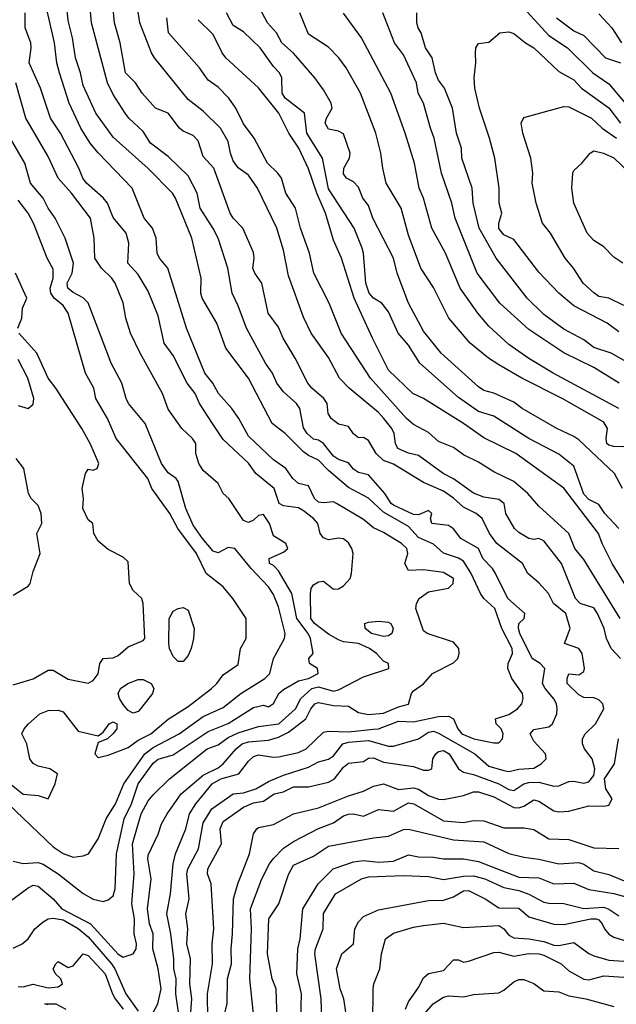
# Model space of a CAD drawing. Header units: metres. Extents: x -46681 to -43747, y -240911 to -237677.
# Tile 489 of 656: x -46545 to -46486, y -239416 to -239318. Entities that reach past the tile are written whole.
import ezdxf

# ---------------------------------------------------------------- set-up
doc = ezdxf.new("R2010")
doc.units = ezdxf.units.M
doc.layers.add('CONTOUR_INDEX', color=1, linetype='Continuous')
doc.layers.add('CONTOUR_INTER', color=3, linetype='Continuous')

msp = doc.modelspace()

# ---------------------------------------------------------------- linework, layer by layer
at = {"layer": 'CONTOUR_INDEX'}
for points, elevation in [([(-46546.747, -239406.02), (-46544.595, -239404.418), (-46544.095, -239404.143), (-46543.595, -239404.253), (-46542.095, -239405.512), (-46541.228, -239406.52), (-46538.348, -239408.02), (-46535.595, -239411.036), (-46535.095, -239411.338), (-46534.092, -239411.02), (-46533.807, -239410.52), (-46533.762, -239410.02), (-46534.002, -239409.02), (-46533.971, -239407.52), (-46534.235, -239406.02), (-46533.987, -239403.02), (-46534.152, -239400.02), (-46533.296, -239397.02), (-46532.595, -239395.731), (-46532.095, -239395.131), (-46530.455, -239393.52), (-46526.697, -239390.52), (-46525.595, -239390.118), (-46524.595, -239389.412), (-46523.595, -239388.934), (-46521.595, -239388.316), (-46519.556, -239388.02), (-46517.882, -239386.52), (-46517.359, -239385.52), (-46516.263, -239384.52), (-46515.595, -239384.341), (-46514.095, -239384.777), (-46513.595, -239384.652), (-46511.095, -239383.353), (-46508.566, -239382.52), (-46508.59, -239382.02), (-46509.095, -239381.759), (-46509.799, -239381.02), (-46510.496, -239380.52), (-46511.595, -239380.004), (-46513.095, -239379.856), (-46513.595, -239379.656), (-46514.595, -239379.073), (-46516, -239378.02), (-46516.347, -239377.52), (-46516.379, -239375.02), (-46516.307, -239374.52), (-46516.095, -239374.153), (-46515.595, -239373.838), (-46515.095, -239373.786), (-46514.095, -239374.582), (-46513.595, -239374.552), (-46513.095, -239374.253), (-46512.411, -239373.52), (-46512.279, -239373.02), (-46512.112, -239371.02), (-46512.262, -239370.52), (-46512.595, -239369.957), (-46513.095, -239369.544), (-46513.595, -239369.476), (-46514.595, -239369.661), (-46515.095, -239369.459), (-46515.436, -239369.02), (-46515.667, -239368.02), (-46516.097, -239367.52), (-46517.095, -239366.747), (-46517.595, -239366.456), (-46519.095, -239366.257), (-46519.501, -239366.02), (-46520.03, -239364.52), (-46521.851, -239363.02), (-46522.595, -239361.992), (-46525.095, -239359.63), (-46526.186, -239358.02), (-46527.47, -239356.02), (-46527.9, -239355.02), (-46528.699, -239354.02), (-46530.095, -239351.255), (-46531.002, -239350.02), (-46531.595, -239347.281), (-46532.595, -239344.809), (-46533.595, -239343.154), (-46534.641, -239342.02), (-46534.543, -239340.02), (-46534.788, -239339.02), (-46536.095, -239337.459), (-46536.655, -239336.02), (-46537.095, -239335.483), (-46538.744, -239334.02), (-46539.113, -239333.52), (-46539.507, -239332.52), (-46541.346, -239329.02), (-46542.355, -239327.52), (-46543.347, -239324.52), (-46544.476, -239322.02), (-46544.268, -239320.52), (-46544.317, -239320.02), (-46544.868, -239318.52), (-46544.883, -239317.02)], 90), ([(-46485.416, -239381.52), (-46486.373, -239380.52), (-46486.827, -239379.52), (-46487.048, -239378.52), (-46487.734, -239377.02), (-46488.095, -239376.443), (-46489.452, -239376.02), (-46489.932, -239375.52), (-46491.335, -239372.02), (-46493.095, -239369.747), (-46493.595, -239369.528), (-46494.095, -239369.619), (-46494.595, -239369.521), (-46495.595, -239368.916), (-46496.023, -239368.52), (-46496.883, -239367.02), (-46497.058, -239366.02), (-46497.595, -239365.617), (-46499.095, -239365.385), (-46500.095, -239364.991), (-46502.095, -239363.555), (-46503.127, -239363.02), (-46505.595, -239361.229), (-46506.595, -239361.009), (-46507.675, -239360.52), (-46507.91, -239360.02), (-46508.032, -239359.02), (-46508.275, -239358.52), (-46509.054, -239357.52), (-46509.595, -239356.945), (-46512.524, -239354.52), (-46513.476, -239353.52), (-46514.595, -239351.441), (-46516.331, -239349.02), (-46517.095, -239347.426), (-46518.595, -239343.268), (-46519.095, -239340.707), (-46519.748, -239338.52), (-46521.693, -239334.52), (-46522.595, -239333.225), (-46523.595, -239332.484), (-46524.095, -239331.78), (-46524.376, -239331.02), (-46524.595, -239329.855), (-46525.375, -239328.52), (-46527.095, -239326.828), (-46528.595, -239325.679), (-46531.974, -239321.52), (-46532.256, -239321.02), (-46533.441, -239318.02), (-46533.678, -239316.52)], 95), ([(-46485.095, -239360.373), (-46486.095, -239360.334), (-46486.595, -239360.203), (-46486.779, -239360.02), (-46486.875, -239359.52), (-46486.735, -239358.52), (-46487.095, -239357.905), (-46491.24, -239355.52), (-46495.272, -239353.52), (-46497.595, -239352.157), (-46498.621, -239351.52), (-46500.428, -239350.02), (-46502.559, -239347.52), (-46504.095, -239344.442), (-46505.383, -239342.52), (-46506.595, -239339.204), (-46507.323, -239336.52), (-46508.826, -239334.02), (-46509.171, -239332.52), (-46509.349, -239331.02), (-46509.866, -239329.02), (-46511.406, -239325.02), (-46512.811, -239322.52), (-46513.572, -239321.52), (-46514.595, -239320.455), (-46516.595, -239319.127), (-46517.444, -239317.02)], 100), ([(-46485.095, -239346.254), (-46486.595, -239345.529), (-46487.595, -239345.333), (-46488.095, -239344.985), (-46489.171, -239344.02), (-46490.117, -239342.52), (-46490.969, -239341.52), (-46492.416, -239339.02), (-46493.208, -239338.02), (-46493.868, -239336.02), (-46494.241, -239334.02), (-46494.184, -239333.02), (-46494.387, -239331.52), (-46495.183, -239329.02), (-46495.352, -239328.02), (-46495.095, -239327.452), (-46491.095, -239326.37), (-46490.595, -239326.394), (-46488.317, -239327.52), (-46487.252, -239328.52), (-46485.819, -239329.52)], 105), ([(-46545.595, -239356.243), (-46544.595, -239356.533), (-46544.095, -239356.095), (-46544.006, -239355.52), (-46544.61, -239353.52), (-46545.595, -239351.63)], 85), ([(-46546.095, -239375.197), (-46544.595, -239374.288), (-46544.379, -239374.02), (-46544.095, -239372.829), (-46543.399, -239371.02), (-46543.703, -239369.02), (-46543.211, -239368.02), (-46543.287, -239367.02), (-46543.595, -239366.24), (-46544.272, -239365.52), (-46544.549, -239365.02), (-46545.004, -239362.52), (-46545.784, -239361.52)], 85), ([(-46524.968, -239417.02), (-46524.703, -239416.02), (-46524.686, -239413.52), (-46524.263, -239412.02), (-46524.324, -239410.52), (-46524.168, -239409.02), (-46524.075, -239405.52), (-46523.629, -239404.02), (-46522.481, -239401.02), (-46522.095, -239399.03), (-46521.733, -239398.52), (-46521.595, -239398.388), (-46520.095, -239398.103), (-46518.095, -239397.02), (-46515.595, -239396.418), (-46512.595, -239395.231), (-46511.095, -239394.766), (-46510.095, -239394.255), (-46509.095, -239394.033), (-46507.595, -239394.578), (-46506.095, -239394.439), (-46505.595, -239394.573), (-46504.595, -239395.182), (-46503.595, -239395.564), (-46503.095, -239395.577), (-46501.095, -239395.198), (-46500.095, -239394.834), (-46499.595, -239394.828), (-46498.095, -239395.332), (-46496.095, -239396.395), (-46495.595, -239396.441), (-46495.095, -239396.261), (-46494.095, -239395.624), (-46493.595, -239395.751), (-46492.095, -239396.74), (-46491.595, -239396.831), (-46490.595, -239396.767), (-46488.595, -239396.221), (-46487.095, -239396.274), (-46486.595, -239396.162), (-46486.277, -239395.52), (-46486.899, -239394.52), (-46487.012, -239393.52), (-46486.032, -239392.02), (-46485.616, -239389.52)], 95), ([(-46512.841, -239417.02), (-46513.066, -239415.52), (-46513.415, -239414.52), (-46513.801, -239412.52), (-46513.273, -239411.02), (-46512.095, -239410.027), (-46511.97, -239408.52), (-46511.595, -239407.812), (-46511.095, -239407.283), (-46509.595, -239406.627), (-46504.595, -239405.698), (-46503.095, -239405.652), (-46502.095, -239405.316), (-46501.095, -239404.708), (-46500.595, -239404.668), (-46498.952, -239405.52), (-46497.595, -239406.43), (-46495.595, -239406.441), (-46494.595, -239407.297), (-46492.095, -239408.03), (-46491.095, -239408.085), (-46488.4, -239407.52), (-46487.861, -239407.52), (-46487.595, -239407.622), (-46487.259, -239408.02), (-46487.045, -239408.52), (-46486.595, -239409.048), (-46486.095, -239409.346), (-46484.595, -239409.819)], 100)]:
    msp.add_lwpolyline(points, dxfattribs=dict(at, elevation=elevation))
at = {"layer": 'CONTOUR_INTER'}
for points, elevation in [([(-46529.483, -239417.52), (-46529.83, -239415.02), (-46529.801, -239413.52), (-46530.038, -239412.52), (-46530.033, -239411.52), (-46530.326, -239409.02), (-46530.731, -239407.02), (-46530.366, -239405.02), (-46530.099, -239402.02), (-46529.858, -239401.02), (-46528.849, -239398.52), (-46528.458, -239397.02), (-46527.854, -239396.02), (-46526.212, -239394.02), (-46525.342, -239393.52), (-46523.553, -239393.02), (-46522.595, -239391.761), (-46522.095, -239391.295), (-46521.595, -239391.133), (-46520.095, -239391.373), (-46519.595, -239391.338), (-46517.595, -239390.897), (-46516.825, -239390.52), (-46515.095, -239388.851), (-46514.595, -239388.759), (-46512.595, -239388.819), (-46510.095, -239388.582), (-46509.595, -239388.52), (-46507.595, -239387.78), (-46506.095, -239387.833), (-46503.595, -239387.29), (-46502.595, -239387.284), (-46502.095, -239387.532), (-46501.676, -239388.52), (-46501.273, -239389.02), (-46500.078, -239389.52), (-46498.095, -239389.941), (-46497.595, -239389.935), (-46497.206, -239389.52), (-46497.163, -239389.02), (-46497.333, -239388.52), (-46497.833, -239388.02), (-46497.9, -239387.52), (-46496.595, -239387.087), (-46495.702, -239386.52), (-46495.281, -239386.02), (-46495.139, -239385.52), (-46495.229, -239385.02), (-46496.274, -239383.52), (-46496.689, -239382.52), (-46496.64, -239382.02), (-46496.215, -239381.02), (-46496.259, -239380.52), (-46497.288, -239378.52), (-46497.985, -239376.52), (-46499.074, -239375.52), (-46499.414, -239375.02), (-46500.328, -239373.02), (-46501.095, -239371.791), (-46501.595, -239371.484), (-46503.095, -239371.001), (-46504.095, -239370.079), (-46505.595, -239369.408), (-46506.595, -239368.337), (-46509.095, -239366.881), (-46510.595, -239365.493), (-46512.595, -239364.426), (-46514.595, -239362.726), (-46515.595, -239361.693), (-46516.595, -239361.241), (-46517.095, -239360.853), (-46518.929, -239359.02), (-46520.212, -239358.02), (-46522.595, -239353.515), (-46524.845, -239350.52), (-46525.758, -239348.02), (-46527.201, -239345.52), (-46527.346, -239345.02), (-46527.304, -239343.52), (-46528.229, -239339.52), (-46529.867, -239335.52), (-46530.171, -239335.02), (-46532.595, -239332.548), (-46536.095, -239329.415), (-46537.809, -239327.02), (-46539.095, -239324.261), (-46539.348, -239323.02), (-46539.845, -239321.52), (-46540.141, -239319.52), (-46540.595, -239317.768), (-46540.848, -239315.02)], 92), ([(-46526.633, -239417.52), (-46526.689, -239415.02), (-46526.172, -239412.02), (-46526.196, -239410.02), (-46526.057, -239408.52), (-46526.293, -239404.02), (-46526.657, -239403.02), (-46526.641, -239402.52), (-46525.275, -239400.02), (-46525.415, -239398.52), (-46525.095, -239397.805), (-46523.095, -239396.366), (-46522.095, -239395.928), (-46521.095, -239395.746), (-46520.002, -239395.02), (-46519.095, -239394.812), (-46518.095, -239394.32), (-46516.595, -239394.325), (-46514.595, -239393.853), (-46513.988, -239393.52), (-46513.095, -239392.349), (-46512.595, -239391.961), (-46511.095, -239391.802), (-46510.595, -239391.452), (-46510.095, -239391.444), (-46509.095, -239391.88), (-46506.095, -239392.311), (-46505.095, -239392.66), (-46504.595, -239392.668), (-46504.286, -239392.52), (-46504.177, -239391.52), (-46503.858, -239391.02), (-46503.595, -239390.791), (-46503.095, -239390.702), (-46502.545, -239391.02), (-46501.593, -239392.52), (-46501.095, -239392.859), (-46500.095, -239393.088), (-46497.595, -239394.038), (-46496.595, -239394.591), (-46496.095, -239394.689), (-46495.095, -239394.026), (-46494.595, -239393.882), (-46493.595, -239393.853), (-46492.095, -239394.254), (-46491.595, -239394.22), (-46490.595, -239393.8), (-46490.095, -239393.759), (-46489.095, -239393.97), (-46488.595, -239393.835), (-46488.095, -239393.197), (-46487.99, -239392.52), (-46488.271, -239391.52), (-46489.012, -239390.52), (-46489.209, -239390.02), (-46489.222, -239389.52), (-46488.968, -239389.02), (-46487.925, -239388.02), (-46487.081, -239386.52), (-46487.182, -239386.02), (-46487.595, -239385.635), (-46488.095, -239385.426), (-46489.095, -239385.403), (-46489.595, -239385.152), (-46490.764, -239384.02), (-46490.763, -239383.52), (-46490.595, -239383.042), (-46489.595, -239383.138), (-46489.095, -239382.792), (-46489.012, -239382.52), (-46489.242, -239381.02), (-46489.592, -239380.52), (-46491.013, -239380.02), (-46490.452, -239378.52), (-46490.886, -239377.02), (-46492.112, -239376.02), (-46492.626, -239375.02), (-46493.595, -239373.949), (-46494.673, -239373.02), (-46495.204, -239372.02), (-46497.79, -239370.02), (-46498.505, -239369.02), (-46499.233, -239367.52), (-46499.855, -239367.02), (-46501.095, -239366.404), (-46502.095, -239365.493), (-46503.095, -239364.798), (-46505.095, -239363.93), (-46508.095, -239362.111), (-46509.095, -239361.736), (-46509.845, -239361.02), (-46510.595, -239359.739), (-46511.095, -239359.427), (-46511.595, -239359.45), (-46512.095, -239359.075), (-46512.595, -239358.335), (-46513.595, -239358.084), (-46514.334, -239357.52), (-46514.631, -239357.02), (-46514.737, -239356.02), (-46515.05, -239355.52), (-46516.263, -239354.52), (-46516.651, -239354.02), (-46517.911, -239351.52), (-46519.13, -239349.52), (-46519.595, -239348.406), (-46520.607, -239347.02), (-46521.245, -239344.02), (-46521.96, -239343.02), (-46522.139, -239342.52), (-46522.008, -239341.52), (-46522.095, -239340.942), (-46523.135, -239338.52), (-46524.095, -239337.526), (-46524.421, -239337.02), (-46526.04, -239332.52), (-46527.095, -239331.37), (-46527.595, -239329.786), (-46528.095, -239329.274), (-46529.095, -239328.848), (-46529.485, -239328.52), (-46530.595, -239327.02), (-46531.88, -239326.52), (-46533.182, -239325.02), (-46533.85, -239324.02), (-46534.878, -239323.02), (-46535.392, -239320.02), (-46535.952, -239318.02), (-46536.308, -239314.52)], 94), ([(-46532.095, -239416.886), (-46531.648, -239416.02), (-46531.303, -239414.52), (-46531.61, -239412.52), (-46532.117, -239410.52), (-46532.085, -239409.02), (-46532.476, -239408.02), (-46532.654, -239406.52), (-46532.296, -239403.52), (-46532.638, -239401.52), (-46532.595, -239401.165), (-46531.595, -239399.071), (-46531.255, -239398.02), (-46530.709, -239397.02), (-46529.293, -239395.02), (-46527.095, -239393.146), (-46525.595, -239392.445), (-46525.095, -239392.041), (-46523.813, -239390.52), (-46523.199, -239390.02), (-46522.595, -239389.844), (-46520.595, -239389.672), (-46519.595, -239389.374), (-46518.595, -239388.871), (-46516.841, -239387.52), (-46516.361, -239386.52), (-46515.962, -239386.02), (-46515.595, -239385.899), (-46514.095, -239386.194), (-46512.595, -239386.279), (-46511.595, -239386.9), (-46510.595, -239387.117), (-46509.095, -239386.979), (-46507.595, -239386.339), (-46506.595, -239386.064), (-46506.296, -239385.02), (-46506.095, -239384.733), (-46505.095, -239384.026), (-46504.21, -239383.02), (-46502.095, -239381.943), (-46501.676, -239381.52), (-46501.546, -239381.02), (-46501.568, -239380.52), (-46502.095, -239379.876), (-46504.726, -239379.02), (-46505.095, -239378.728), (-46505.872, -239376.52), (-46505.817, -239376.02), (-46505.523, -239375.52), (-46504.595, -239374.832), (-46502.595, -239374.475), (-46502.139, -239374.02), (-46502.124, -239373.52), (-46503.095, -239372.928), (-46505.095, -239372.666), (-46506.595, -239372.704), (-46506.952, -239372.02), (-46506.678, -239371.02), (-46506.754, -239370.52), (-46507.29, -239370.02), (-46509.095, -239368.907), (-46510.095, -239368.471), (-46511.095, -239367.62), (-46513.782, -239366.02), (-46514.095, -239365.866), (-46515.095, -239365.964), (-46515.595, -239365.884), (-46515.991, -239365.52), (-46516.595, -239364.269), (-46517.595, -239364.033), (-46518.141, -239363.52), (-46518.835, -239362.52), (-46520.095, -239361.651), (-46522.595, -239359.297), (-46523.532, -239357.52), (-46524.229, -239356.52), (-46525.568, -239355.02), (-46526.128, -239354.02), (-46526.95, -239353.02), (-46528.77, -239348.52), (-46530.621, -239342.52), (-46531.455, -239341.52), (-46531.702, -239341.02), (-46531.803, -239339.52), (-46532.16, -239338.52), (-46533.012, -239337.52), (-46534.205, -239334.52), (-46537.595, -239330.987), (-46538.382, -239330.02), (-46539.338, -239328.52), (-46540.493, -239326.02), (-46541.455, -239323.02), (-46541.705, -239322.02), (-46541.951, -239320.02), (-46542.752, -239316.52)], 91), ([(-46528.5, -239419.02), (-46528.228, -239415.52), (-46528.444, -239414.02), (-46528.355, -239411.52), (-46528.735, -239410.02), (-46528.643, -239408.52), (-46528.852, -239407.02), (-46528.497, -239405.52), (-46528.753, -239403.02), (-46528.638, -239402.52), (-46527.559, -239400.52), (-46527.095, -239397.918), (-46526.249, -239396.52), (-46524.097, -239395.02), (-46523.095, -239394.913), (-46521.838, -239394.52), (-46520.595, -239393.803), (-46519.095, -239393.178), (-46516.595, -239392.368), (-46515.595, -239391.817), (-46514.595, -239391.561), (-46514.095, -239391.24), (-46513.166, -239390.02), (-46512.595, -239389.852), (-46510.595, -239389.713), (-46508.595, -239390.25), (-46508.095, -239390.277), (-46505.595, -239389.542), (-46504.595, -239388.856), (-46504.095, -239388.779), (-46503.595, -239388.958), (-46499.967, -239391.02), (-46498.595, -239392.255), (-46497.095, -239392.691), (-46496.595, -239392.793), (-46495.595, -239392.566), (-46494.095, -239392.449), (-46493.344, -239392.02), (-46492.87, -239391.52), (-46492.932, -239391.02), (-46494.095, -239389.752), (-46494.447, -239389.02), (-46494.095, -239388.599), (-46492.595, -239388.323), (-46492.235, -239388.02), (-46491.802, -239387.02), (-46491.74, -239386.52), (-46491.819, -239386.02), (-46492.095, -239385.53), (-46492.963, -239384.52), (-46493.215, -239384.02), (-46492.989, -239382.52), (-46493.44, -239382.02), (-46494.259, -239381.52), (-46495.495, -239379.02), (-46495.631, -239378.52), (-46495.584, -239378.02), (-46495.036, -239377.52), (-46494.985, -239377.02), (-46496.697, -239375.52), (-46497.899, -239373.02), (-46498.22, -239372.52), (-46499.194, -239371.52), (-46499.614, -239370.52), (-46501.376, -239369.52), (-46502.095, -239368.553), (-46502.595, -239368.21), (-46504.269, -239368.02), (-46504.397, -239367.52), (-46504.27, -239367.02), (-46504.595, -239366.724), (-46505.595, -239367.161), (-46506.095, -239367.11), (-46508.095, -239366.195), (-46508.346, -239366.02), (-46508.964, -239365.02), (-46510.595, -239363.168), (-46511.595, -239362.921), (-46512.095, -239362.58), (-46512.595, -239361.955), (-46513.595, -239361.639), (-46514.095, -239361.302), (-46515.095, -239360.033), (-46515.595, -239359.694), (-46516.095, -239359.597), (-46516.733, -239359.02), (-46517.095, -239358.464), (-46517.44, -239356.52), (-46517.776, -239356.02), (-46519.095, -239354.881), (-46519.761, -239354.02), (-46520.168, -239353.02), (-46520.885, -239352.02), (-46522.791, -239348.52), (-46523.595, -239346.275), (-46524.198, -239345.02), (-46524.651, -239342.52), (-46525.611, -239339.52), (-46526.095, -239338.543), (-46527.413, -239336.52), (-46527.711, -239335.02), (-46528.595, -239333.284), (-46530.595, -239331.366), (-46532.366, -239330.02), (-46533.095, -239328.878), (-46534.535, -239327.52), (-46534.904, -239327.02), (-46536.095, -239325.155), (-46536.655, -239324.02), (-46538.267, -239318.02), (-46538.401, -239316.52)], 93), ([(-46485.613, -239368.52), (-46486.987, -239367.02), (-46487.595, -239366.114), (-46488.595, -239365.633), (-46489.095, -239365.092), (-46490.095, -239362.295), (-46491.595, -239361.096), (-46494.595, -239359.535), (-46498.095, -239357.305), (-46499.595, -239356.846), (-46501.595, -239355.432), (-46505.458, -239352.02), (-46506.595, -239350.204), (-46507.618, -239349.02), (-46508.595, -239346.879), (-46509.253, -239346.02), (-46510.095, -239345.501), (-46510.518, -239345.02), (-46510.876, -239344.02), (-46511.079, -239341.02), (-46511.217, -239340.52), (-46512.013, -239338.52), (-46514.595, -239334.598), (-46515.201, -239331.52), (-46516.756, -239329.02), (-46516.974, -239327.02), (-46518.91, -239325.52), (-46519.214, -239325.02), (-46519.247, -239323.52), (-46519.481, -239323.02), (-46520.095, -239322.375), (-46521.424, -239320.52), (-46523.095, -239318.92), (-46524.095, -239318.262), (-46524.775, -239317.02)], 98), ([(-46485.222, -239364.52), (-46486.014, -239363.02), (-46489.595, -239359.654), (-46490.095, -239359.33), (-46491.786, -239358.52), (-46495.241, -239356.52), (-46496.095, -239355.902), (-46498.095, -239355.014), (-46499.095, -239354.737), (-46499.595, -239354.383), (-46503.336, -239351.02), (-46505.095, -239348.811), (-46506.614, -239346.02), (-46507.737, -239343.02), (-46508.088, -239341.52), (-46510.16, -239337.52), (-46510.595, -239336.252), (-46511.152, -239335.52), (-46511.595, -239334.427), (-46512.095, -239333.881), (-46512.796, -239333.52), (-46513.095, -239333.078), (-46513.064, -239332.52), (-46512.498, -239331.52), (-46512.428, -239331.02), (-46513.095, -239329.09), (-46513.595, -239328.821), (-46514.595, -239328.616), (-46514.924, -239328.02), (-46514.799, -239327.52), (-46514.233, -239326.52), (-46514.337, -239326.02), (-46515.095, -239324.689), (-46515.944, -239323.52), (-46518.095, -239321.049), (-46519.236, -239320.02), (-46519.786, -239319.02), (-46520.671, -239318.02), (-46521.481, -239316.52)], 99), ([(-46485.603, -239356.52), (-46492.157, -239353.02), (-46494.595, -239351.554), (-46496.595, -239350.13), (-46498.595, -239348.324), (-46499.688, -239347.02), (-46501.454, -239344.52), (-46502.92, -239341.02), (-46504.263, -239338.52), (-46505.098, -239335.52), (-46505.546, -239334.52), (-46506.016, -239332.02), (-46506.92, -239329.02), (-46508.363, -239325.02), (-46511.292, -239319.52), (-46513.095, -239317.061)], 101), ([(-46485.554, -239354.02), (-46488.095, -239352.451), (-46491.095, -239350.969), (-46494.595, -239348.628), (-46497.482, -239346.02), (-46499.743, -239343.02), (-46501.943, -239337.52), (-46502.266, -239336.02), (-46503.303, -239333.02), (-46504.028, -239329.52), (-46504.417, -239328.52), (-46505.095, -239326.02), (-46505.626, -239325.02), (-46505.798, -239324.02), (-46507.095, -239321.218), (-46508.004, -239320.02), (-46509.149, -239317.02)], 102), ([(-46482.595, -239353.123), (-46486.375, -239351.02), (-46488.095, -239350.458), (-46489.095, -239349.677), (-46491.095, -239348.6), (-46493.095, -239347.161), (-46494.746, -239345.52), (-46497.838, -239341.52), (-46499.539, -239338.52), (-46500.153, -239336.02), (-46500.249, -239334.52), (-46501.26, -239331.52), (-46501.304, -239330.52), (-46501.821, -239329.02), (-46502.222, -239326.52), (-46502.993, -239324.52), (-46503.595, -239323.725), (-46503.908, -239323.02), (-46504.239, -239321.52), (-46504.891, -239320.52), (-46505.322, -239319.02), (-46505.64, -239318.52), (-46505.776, -239318.02), (-46505.779, -239317.02)], 103), ([(-46495.129, -239316.52), (-46492.595, -239319.265), (-46490.708, -239320.52), (-46488.207, -239323.02), (-46486.595, -239324.092), (-46484.951, -239326.02)], 103), ([(-46487.595, -239317.115), (-46486.31, -239318.52), (-46485.333, -239320.02)], 101), ([(-46485.462, -239377.52), (-46489.095, -239371.628), (-46489.985, -239370.52), (-46490.595, -239369.024), (-46493.595, -239366.307), (-46494.701, -239365.02), (-46496.095, -239363.839), (-46498.095, -239362.86), (-46499.595, -239361.909), (-46501.095, -239361.16), (-46502.095, -239360.423), (-46503.595, -239359.844), (-46504.595, -239358.929), (-46506.095, -239358.138), (-46506.788, -239357.52), (-46510.398, -239353.52), (-46513.33, -239349.02), (-46514.521, -239346.02), (-46516.052, -239343.02), (-46516.489, -239341.02), (-46517.402, -239338.52), (-46517.887, -239336.52), (-46518.867, -239335.02), (-46519.295, -239333.52), (-46519.641, -239333.02), (-46520.674, -239332.02), (-46522.009, -239329.52), (-46523.095, -239328.099), (-46523.855, -239326.52), (-46524.542, -239325.52), (-46525.595, -239324.438), (-46526.595, -239323.723), (-46527.469, -239322.52), (-46530.564, -239319.02), (-46530.722, -239317.52)], 96), ([(-46485.04, -239374.02), (-46486.258, -239372.02), (-46487.267, -239370.02), (-46487.633, -239369.02), (-46491.095, -239364.507), (-46495.882, -239361.02), (-46499.095, -239359.461), (-46501.095, -239358.043), (-46505.095, -239355.535), (-46506.172, -239355.02), (-46508.595, -239352.703), (-46510.207, -239349.52), (-46512.03, -239345.52), (-46513.285, -239341.52), (-46514.095, -239339.708), (-46514.875, -239337.02), (-46515.743, -239335.02), (-46516.595, -239332.599), (-46517.563, -239330.52), (-46518.54, -239329.02), (-46519.551, -239327.02), (-46521.595, -239324.496), (-46524.838, -239321.52), (-46525.221, -239321.02), (-46526.095, -239319.191), (-46527.595, -239317.695)], 97), ([(-46491.838, -239317.52), (-46490.095, -239318.805), (-46489.095, -239319.26), (-46486.934, -239321.52), (-46485.433, -239322.02)], 102), ([(-46485.595, -239348.876), (-46486.759, -239348.02), (-46490.095, -239346.29), (-46491.583, -239345.02), (-46493.595, -239342.901), (-46496.095, -239339.642), (-46497.095, -239339.203), (-46497.595, -239338.565), (-46497.592, -239338.02), (-46497.289, -239337.02), (-46497.554, -239336.02), (-46497.534, -239334.52), (-46497.989, -239331.52), (-46498.505, -239329.52), (-46499.513, -239326.52), (-46499.972, -239324.52), (-46500.039, -239323.52), (-46499.883, -239322.02), (-46499.925, -239321.02), (-46499.863, -239320.52), (-46499.595, -239320.068), (-46498.595, -239319.939), (-46497.484, -239319.02), (-46496.595, -239318.894), (-46496.095, -239319.074), (-46494.924, -239320.02), (-46494.095, -239320.505), (-46491.595, -239322.871), (-46490.095, -239323.698), (-46489.333, -239324.52), (-46486.595, -239326.488), (-46485.418, -239328.02)], 104), ([(-46546.095, -239401.75), (-46545.095, -239401.996), (-46543.595, -239401.88), (-46543.095, -239402.051), (-46541.596, -239403.02), (-46539.095, -239404.992), (-46538.095, -239405.554), (-46537.095, -239405.779), (-46536.595, -239405.629), (-46536.095, -239405.215), (-46535.897, -239404.52), (-46535.759, -239401.02), (-46535.005, -239397.52), (-46534.273, -239396.02), (-46533.595, -239394.022), (-46532.095, -239391.953), (-46531.595, -239391.561), (-46530.095, -239391.124), (-46526.595, -239388.814), (-46524.595, -239388.011), (-46522.095, -239386.416), (-46521.095, -239386.163), (-46520.595, -239386.325), (-46520.095, -239386.015), (-46519.543, -239385.02), (-46519.095, -239384.605), (-46517.595, -239383.745), (-46516.587, -239383.52), (-46515.606, -239383.02), (-46515.694, -239382.52), (-46516.479, -239382.02), (-46516.553, -239381.52), (-46516.106, -239381.02), (-46516.402, -239379.52), (-46516.634, -239379.02), (-46517.737, -239377.52), (-46518.237, -239375.02), (-46519.595, -239372.764), (-46520.095, -239372.22), (-46520.486, -239372.02), (-46520.517, -239371.52), (-46519.095, -239370.87), (-46518.643, -239370.52), (-46518.864, -239370.02), (-46520.095, -239369.24), (-46520.485, -239368.02), (-46521.095, -239367.132), (-46521.595, -239367.239), (-46522.095, -239367.693), (-46522.595, -239367.929), (-46523.095, -239367.711), (-46524.558, -239365.52), (-46525.099, -239365.02), (-46525.608, -239364.02), (-46527.095, -239362.727), (-46527.539, -239362.02), (-46527.833, -239361.02), (-46527.854, -239360.02), (-46528.16, -239359.52), (-46529.227, -239358.52), (-46530.595, -239356.607), (-46531.16, -239355.02), (-46533.405, -239351.02), (-46534.359, -239349.02), (-46534.821, -239347.52), (-46535.095, -239345.972), (-46535.885, -239344.02), (-46536.218, -239343.52), (-46537.258, -239342.52), (-46537.912, -239341.52), (-46537.978, -239339.52), (-46538.356, -239337.52), (-46540.264, -239335.02), (-46541.594, -239333.52), (-46542.595, -239331.368), (-46544.825, -239327.52), (-46545.813, -239324.02)], 89), ([(-46546.595, -239396.009), (-46542.095, -239400.331), (-46541.095, -239400.998), (-46540.095, -239401.343), (-46539.095, -239401.227), (-46538.542, -239401.02), (-46537.595, -239399.535), (-46536.801, -239397.52), (-46535.868, -239396.02), (-46535.027, -239394.02), (-46532.934, -239391.02), (-46532.095, -239390.389), (-46529.49, -239389.02), (-46527.095, -239387.312), (-46525.095, -239386.404), (-46523.356, -239385.02), (-46520.94, -239383.52), (-46520.455, -239383.02), (-46520.082, -239381.52), (-46518.989, -239379.52), (-46518.909, -239379.02), (-46519.595, -239376.354), (-46520.095, -239375.104), (-46520.595, -239374.333), (-46522.301, -239372.52), (-46523.93, -239370.52), (-46524.595, -239370.427), (-46525.595, -239370.942), (-46526.095, -239370.775), (-46527.17, -239369.52), (-46528.095, -239368.184), (-46528.822, -239366.52), (-46529.595, -239363.838), (-46529.806, -239363.52), (-46530.595, -239362.949), (-46531.281, -239362.02), (-46532.903, -239358.02), (-46534.547, -239356.02), (-46534.806, -239355.52), (-46535.243, -239354.02), (-46536.29, -239352.02), (-46538.595, -239345.978), (-46539.095, -239345.469), (-46540.095, -239344.956), (-46540.62, -239344.52), (-46540.676, -239344.02), (-46540.18, -239343.02), (-46540.054, -239342.02), (-46540.873, -239339.52), (-46541.88, -239337.52), (-46542.583, -239336.52), (-46543.094, -239335.52), (-46544.365, -239334.02), (-46544.913, -239332.02), (-46546.931, -239328.52)], 88), ([(-46485.197, -239342.02), (-46486.095, -239341.412), (-46487.095, -239340.394), (-46488.095, -239339.746), (-46488.753, -239339.02), (-46490.095, -239336.019), (-46490.289, -239334.52), (-46490.201, -239333.02), (-46490.095, -239332.768), (-46489.293, -239332.02), (-46488.476, -239331.02), (-46488.095, -239330.807), (-46487.128, -239331.02), (-46486.095, -239331.504), (-46484.595, -239332.932)], 106), ([(-46547.595, -239393.071), (-46545.095, -239395.065), (-46543.595, -239395.192), (-46542.595, -239395.513), (-46541.881, -239394.02), (-46541.669, -239393.02), (-46542.412, -239392.52), (-46543.595, -239392.272), (-46544.095, -239391.984), (-46544.414, -239391.52), (-46544.701, -239390.02), (-46545.228, -239389.02), (-46544.986, -239388.52), (-46544.535, -239388.02), (-46543.403, -239387.02), (-46542.595, -239386.687), (-46541.595, -239386.666), (-46541.095, -239386.84), (-46539.595, -239388.779), (-46537.595, -239389.242), (-46537.095, -239388.877), (-46536.504, -239388.02), (-46536.095, -239387.826), (-46535.719, -239388.02), (-46535.739, -239388.52), (-46536.095, -239389.008), (-46536.672, -239389.52), (-46537.595, -239389.911), (-46537.918, -239391.02), (-46537.595, -239391.391), (-46536.595, -239391.153), (-46534.595, -239390.409), (-46533.595, -239389.68), (-46532.335, -239389.02), (-46530.595, -239387.556), (-46528.595, -239386.298), (-46526.28, -239384.52), (-46525.736, -239384.02), (-46525.095, -239383.128), (-46523.595, -239382.122), (-46523.363, -239380.52), (-46522.823, -239379.52), (-46522.821, -239377.52), (-46524.148, -239375.52), (-46525.095, -239374.337), (-46526.797, -239373.02), (-46527.76, -239371.02), (-46529.652, -239368.52), (-46530.444, -239367.02), (-46532.234, -239364.52), (-46532.64, -239363.52), (-46535.798, -239359.52), (-46536.661, -239357.52), (-46537.832, -239355.52), (-46538.035, -239354.52), (-46538.87, -239353.02), (-46540.573, -239347.02), (-46541.095, -239346.26), (-46541.997, -239345.52), (-46542.308, -239345.02), (-46542.378, -239344.52), (-46542.074, -239343.52), (-46542.095, -239342.633), (-46542.674, -239341.52), (-46544.038, -239338.02), (-46544.595, -239337.011), (-46545.595, -239335.725)], 87), ([(-46545.629, -239348.52), (-46545.221, -239347.52), (-46545.147, -239346.52), (-46544.703, -239345.52), (-46545.855, -239343.02)], 86), ([(-46546.095, -239384.137), (-46544.095, -239383.541), (-46542.595, -239382.662), (-46542.095, -239382.665), (-46540.595, -239383.563), (-46538.595, -239383.984), (-46538.095, -239383.721), (-46537.595, -239383.031), (-46537.415, -239382.02), (-46537.095, -239381.523), (-46536.095, -239381.451), (-46535.595, -239381.192), (-46534.595, -239380.358), (-46533.095, -239379.695), (-46532.94, -239379.52), (-46533.091, -239376.02), (-46533.227, -239375.52), (-46534.095, -239374.715), (-46534.467, -239374.02), (-46534.595, -239371.843), (-46535.095, -239371.381), (-46536.595, -239370.622), (-46537.595, -239369.79), (-46538.021, -239369.02), (-46538.132, -239368.02), (-46538.595, -239367.64), (-46539.123, -239366.52), (-46539.054, -239365.52), (-46539.183, -239364.52), (-46538.851, -239363.02), (-46538.595, -239362.592), (-46538.095, -239362.703), (-46537.679, -239362.52), (-46537.531, -239362.02), (-46538.404, -239360.02), (-46539.215, -239358.52), (-46541.807, -239354.52), (-46542.595, -239353.508), (-46543.723, -239351.02), (-46545.521, -239349.02)], 86), ([(-46529.617, -239376.52), (-46529.095, -239376.428), (-46528.595, -239376.696), (-46528.013, -239378.52), (-46528.068, -239379.52), (-46528.304, -239380.52), (-46528.595, -239381.223), (-46529.095, -239381.803), (-46529.595, -239381.811), (-46530.095, -239381.309), (-46530.472, -239380.52), (-46530.522, -239380.02), (-46530.495, -239377.52), (-46530.095, -239376.796), (-46529.617, -239376.52)], 87), ([(-46510.963, -239378.02), (-46510.595, -239377.873), (-46509.595, -239377.779), (-46508.595, -239377.877), (-46508.364, -239378.02), (-46508.129, -239378.52), (-46508.254, -239379.02), (-46508.595, -239379.229), (-46509.095, -239379.298), (-46510.293, -239379.02), (-46510.921, -239378.52), (-46510.963, -239378.02)], 91), ([(-46534.619, -239384.02), (-46533.595, -239383.601), (-46533.095, -239383.598), (-46532.308, -239384.02), (-46532.034, -239384.52), (-46532.171, -239385.02), (-46533.358, -239386.52), (-46533.595, -239386.791), (-46534.095, -239386.971), (-46534.595, -239386.704), (-46535.095, -239386.111), (-46535.474, -239385.52), (-46535.587, -239385.02), (-46535.356, -239384.52), (-46534.619, -239384.02)], 87), ([(-46522.093, -239417.02), (-46522.451, -239413.52), (-46522.292, -239408.52), (-46522.387, -239406.52), (-46521.236, -239403.52), (-46520.486, -239402.02), (-46520.104, -239401.52), (-46519.095, -239400.439), (-46518.095, -239399.778), (-46515.595, -239398.497), (-46514.095, -239397.925), (-46513.095, -239397.232), (-46512.595, -239397.044), (-46512.095, -239397.038), (-46511.095, -239397.264), (-46509.595, -239396.59), (-46508.095, -239396.749), (-46506.595, -239395.936), (-46506.082, -239396.02), (-46503.095, -239397.732), (-46501.095, -239397.878), (-46500.095, -239397.679), (-46499.095, -239397.719), (-46497.095, -239398.409), (-46495.095, -239398.42), (-46494.095, -239398.587), (-46492.595, -239399.511), (-46490.595, -239399.602), (-46488.095, -239400.406), (-46485.595, -239400.484)], 96), ([(-46519.69, -239418.52), (-46519.806, -239414.52), (-46520.215, -239413.52), (-46520.676, -239411.02), (-46520.555, -239407.52), (-46519.562, -239406.02), (-46518.595, -239403.072), (-46518.095, -239402.149), (-46516.095, -239401.251), (-46514.595, -239400.26), (-46510.095, -239399.406), (-46508.595, -239399.251), (-46507.095, -239398.593), (-46506.595, -239398.563), (-46502.095, -239399.62), (-46499.095, -239399.805), (-46496.595, -239400.989), (-46495.095, -239401.359), (-46493.595, -239401.543), (-46491.595, -239402.028), (-46489.595, -239401.877), (-46489.095, -239402.055), (-46488.095, -239402.732), (-46486.595, -239403.093), (-46484.095, -239404.116)], 97), ([(-46517.343, -239417.52), (-46517.293, -239415.02), (-46517.756, -239413.02), (-46517.659, -239410.52), (-46517.42, -239409.52), (-46517.154, -239406.52), (-46515.636, -239404.02), (-46514.119, -239402.52), (-46512.095, -239401.826), (-46511.095, -239401.683), (-46509.595, -239401.853), (-46508.095, -239401.765), (-46506.595, -239401.113), (-46505.595, -239401.313), (-46504.095, -239401.359), (-46503.095, -239401.531), (-46501.095, -239401.527), (-46499.595, -239401.79), (-46495.595, -239403.337), (-46493.595, -239403.433), (-46492.095, -239404.004), (-46490.095, -239403.948), (-46488.595, -239404.597), (-46486.095, -239404.991), (-46483.595, -239405.679)], 98), ([(-46515.254, -239417.52), (-46515.32, -239415.52), (-46515.963, -239411.02), (-46515.899, -239410.52), (-46515.127, -239408.52), (-46515.095, -239406.967), (-46513.881, -239405.02), (-46511.301, -239403.52), (-46510.595, -239403.312), (-46507.095, -239403.191), (-46504.595, -239403.276), (-46503.095, -239403.574), (-46501.095, -239403.239), (-46500.095, -239403.207), (-46498.969, -239403.52), (-46497.095, -239404.398), (-46495.595, -239404.693), (-46494.595, -239405.036), (-46493.095, -239405.834), (-46492.595, -239405.948), (-46491.095, -239405.981), (-46489.095, -239406.47), (-46487.095, -239406.364), (-46486.595, -239406.552), (-46485.595, -239407.225)], 99), ([(-46546.095, -239410.449), (-46545.172, -239410.02), (-46544.595, -239409.498), (-46543.926, -239408.52), (-46543.095, -239407.8), (-46542.595, -239407.519), (-46542.095, -239407.43), (-46541.095, -239407.626), (-46539.595, -239408.471), (-46538.595, -239409.317), (-46536.248, -239412.02), (-46535.912, -239412.52), (-46534.84, -239415.02), (-46533.595, -239416.726)], 91), ([(-46510.176, -239418.02), (-46510.134, -239414.52), (-46510.054, -239414.02), (-46509.454, -239412.52), (-46509.309, -239411.02), (-46508.911, -239409.52), (-46508.095, -239408.929), (-46506.095, -239408.343), (-46505.095, -239408.182), (-46503.095, -239407.955), (-46501.095, -239408.39), (-46497.595, -239408.179), (-46497.095, -239408.517), (-46496.595, -239409.131), (-46496.095, -239409.426), (-46494.595, -239409.526), (-46493.095, -239409.789), (-46492.095, -239410.139), (-46491.595, -239410.173), (-46490.095, -239409.872), (-46488.595, -239410.992), (-46488.095, -239411.222), (-46486.595, -239411.658), (-46484.595, -239411.768)], 101), ([(-46545.595, -239414.264), (-46545.095, -239414.303), (-46544.095, -239414.054), (-46542.595, -239414.39), (-46541.595, -239414.31), (-46541.169, -239414.02), (-46541.332, -239413.52), (-46541.868, -239413.02), (-46542.076, -239412.52), (-46541.822, -239412.02), (-46541.595, -239411.786), (-46540.595, -239412.363), (-46540.095, -239412.217), (-46539.095, -239411.025), (-46538.595, -239411.169), (-46536.896, -239413.02), (-46536.157, -239415.02), (-46535.897, -239415.52), (-46535.081, -239416.52)], 92), ([(-46506.91, -239416.52), (-46506.595, -239415.802), (-46505.595, -239414.357), (-46505.095, -239413.401), (-46504.595, -239412.975), (-46503.095, -239412.673), (-46502.095, -239411.598), (-46501.595, -239411.616), (-46501.095, -239411.83), (-46500.595, -239411.756), (-46498.095, -239410.888), (-46497.595, -239410.838), (-46496.095, -239411.237), (-46494.595, -239410.988), (-46493.595, -239411.02), (-46493.095, -239411.132), (-46491.362, -239412.02), (-46490.595, -239412.702), (-46489.095, -239413.531), (-46488.595, -239413.612), (-46487.095, -239413.192), (-46485.095, -239413.338)], 102), ([(-46505.026, -239417.02), (-46504.14, -239416.02), (-46503.095, -239415.338), (-46502.595, -239415.221), (-46501.095, -239415.296), (-46500.095, -239415.074), (-46497.595, -239414.897), (-46497.095, -239414.654), (-46496.095, -239413.812), (-46495.595, -239413.566), (-46495.095, -239413.558), (-46494.095, -239413.965), (-46493.095, -239414.708), (-46491.595, -239414.806), (-46490.595, -239415.22), (-46488.892, -239415.52), (-46486.095, -239416.281)], 103), ([(-46542.595, -239416.12), (-46542.922, -239416.02), (-46541.828, -239416.02), (-46540.811, -239416.52)], 93)]:
    msp.add_lwpolyline(points, dxfattribs=dict(at, elevation=elevation))

doc.saveas('drawing.dxf')
